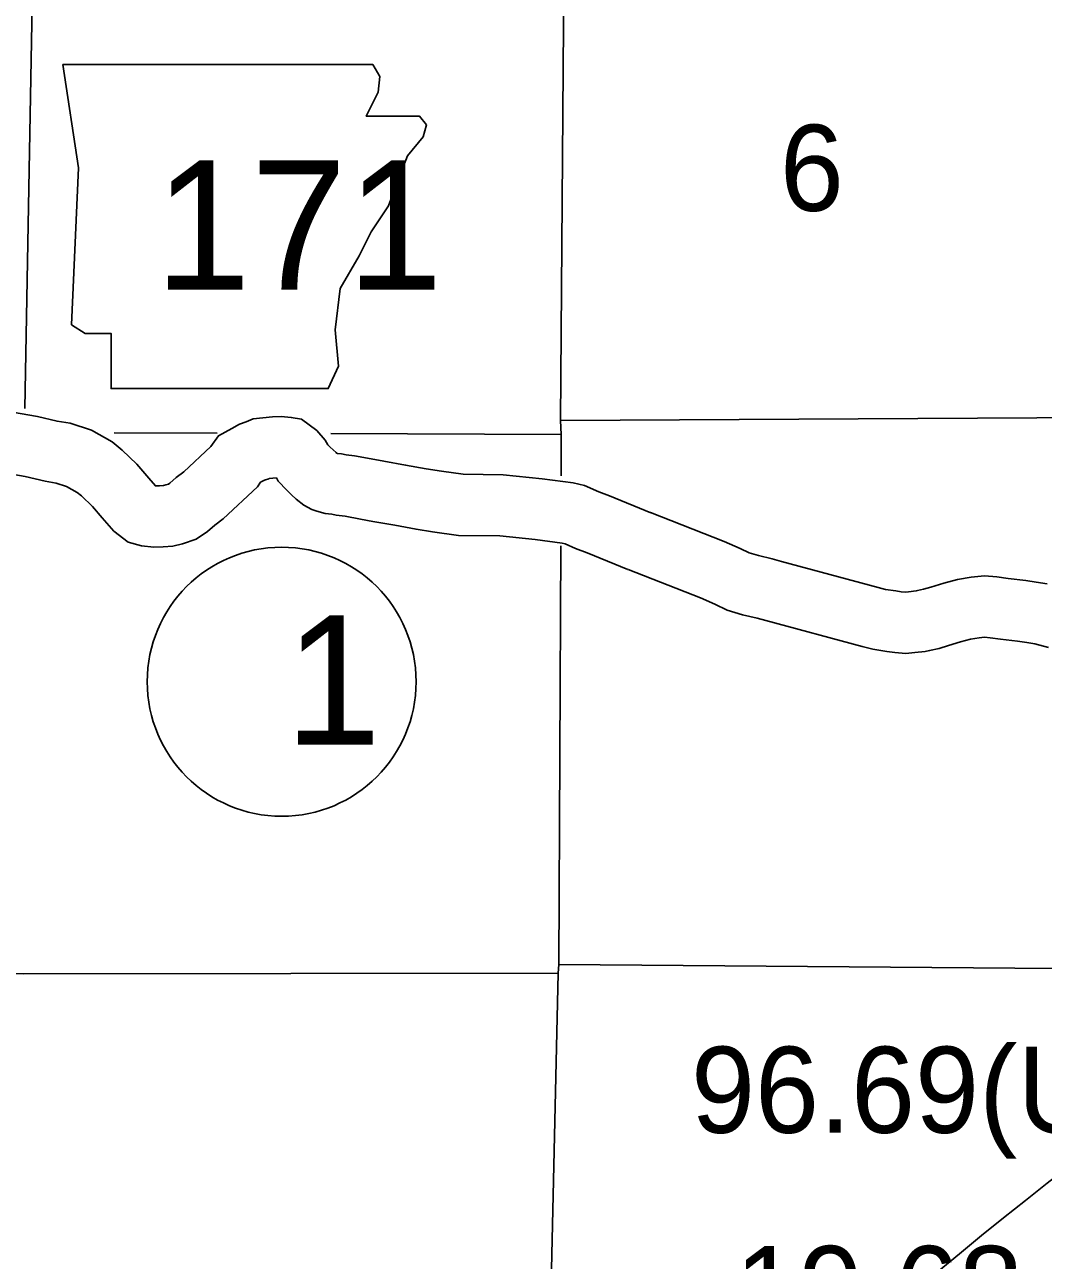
# Model space of a CAD drawing. Extents: x 22866 to 28196, y 1324810 to 1328105.
# Drawn here: x 24094.2 to 24260.5, y 1327097.7 to 1327299.2 of the extents above; entities that cross this region are included whole.
import ezdxf

# ---------------------------------------------------------------- set-up
doc = ezdxf.new("R2010")
doc.units = 0
for name, color, linetype in [('Default', 7, 'Continuous'), ('Level 10', 7, 'Continuous'), ('Level 21', 7, 'Continuous'), ('Level 27', 7, 'Continuous'), ('Level 4', 7, 'Continuous'), ('Level 5', 7, 'Continuous'), ('Level 58', 7, 'Continuous')]:
    doc.layers.add(name, color=color, linetype=linetype)

msp = doc.modelspace()

# ---------------------------------------------------------------- linework, layer by layer
at = {"layer": 'Default'}
msp.add_ellipse((24246.97, 1327041), major_axis=(-142.09, -128.47), ratio=0.229165, dxfattribs=at)
at = {"layer": 'Level 10'}
for points in [[(24196.41, 1327219.64), (24189.66, 1327222.38), (24187.94, 1327223.03), (24185.61, 1327224.08), (24183.73, 1327224.5), (24178.69, 1327225.18), (24172.33, 1327225.84), (24165.78, 1327225.91), (24162.25, 1327226.42), (24159.75, 1327226.8), (24156.4, 1327227.42), (24152.82, 1327228.06), (24150.78, 1327228.43), (24148.06, 1327228.91), (24146.68, 1327229.1), (24145.92, 1327229.25), (24145.27, 1327229.33), (24145.14, 1327229.37), (24145.04, 1327229.45), (24144.56, 1327229.88), (24144.06, 1327230.35), (24143.7, 1327230.74), (24143.29, 1327231.48), (24141.9, 1327233.06), (24139.43, 1327234.88), (24137.72, 1327235.18), (24136.06, 1327235.32), (24134.67, 1327235.28), (24133.08, 1327235.12), (24131.5, 1327234.95), (24130.4, 1327234.48), (24129.29, 1327234.11), (24128.02, 1327233.4), (24125.85, 1327232.2), (24124.63, 1327230.43), (24120.21, 1327226.32), (24118.97, 1327225.39), (24117.92, 1327224.48), (24117.7, 1327224.32), (24117.29, 1327224.19), (24116.87, 1327224.09), (24116.24, 1327224.03), (24115.68, 1327224.02), (24115.57, 1327224.03), (24114.48, 1327225.3), (24112.56, 1327227.54), (24110.14, 1327229.83), (24108.52, 1327231.19), (24105.11, 1327233.13), (24101.67, 1327234.23), (24099.52, 1327234.57), (24096.31, 1327235.33), (24086.85, 1327236.99)], [(24196.41, 1327219.64), (24189.66, 1327222.38), (24187.94, 1327223.03), (24185.61, 1327224.08), (24183.73, 1327224.5), (24178.69, 1327225.18), (24172.33, 1327225.84), (24165.78, 1327225.91), (24162.25, 1327226.42), (24159.75, 1327226.8), (24156.4, 1327227.42), (24152.82, 1327228.06), (24150.78, 1327228.43), (24148.06, 1327228.91), (24146.68, 1327229.1), (24145.92, 1327229.25), (24145.27, 1327229.33), (24145.14, 1327229.37), (24145.04, 1327229.45), (24144.56, 1327229.88), (24144.06, 1327230.35), (24143.7, 1327230.74), (24143.29, 1327231.48), (24141.9, 1327233.06), (24139.43, 1327234.88), (24137.72, 1327235.18), (24136.06, 1327235.32), (24134.67, 1327235.28), (24133.08, 1327235.12), (24131.5, 1327234.95), (24130.4, 1327234.48), (24129.29, 1327234.11), (24128.02, 1327233.4), (24125.85, 1327232.2), (24124.63, 1327230.43), (24120.21, 1327226.32), (24118.97, 1327225.39), (24117.92, 1327224.48), (24117.7, 1327224.32), (24117.29, 1327224.19), (24116.87, 1327224.09), (24116.24, 1327224.03), (24115.68, 1327224.02), (24115.57, 1327224.03), (24114.48, 1327225.3), (24112.56, 1327227.54), (24110.14, 1327229.83), (24108.52, 1327231.19), (24105.11, 1327233.13), (24101.67, 1327234.23), (24099.52, 1327234.57), (24096.31, 1327235.33), (24086.85, 1327236.99)], [(24192.66, 1327210.4), (24186.03, 1327213.09), (24184.13, 1327213.8), (24182.42, 1327214.57), (24181.96, 1327214.68), (24177.52, 1327215.27), (24171.75, 1327215.87), (24165, 1327215.95), (24160.79, 1327216.55), (24158.09, 1327216.96), (24154.62, 1327217.61), (24151.05, 1327218.24), (24149.01, 1327218.62), (24146.53, 1327219.06), (24145.04, 1327219.25), (24144.33, 1327219.4), (24143.24, 1327219.53), (24141.9, 1327219.92), (24141.1, 1327220.17), (24139.76, 1327220.88), (24138.55, 1327221.87), (24137.8, 1327222.54), (24137.01, 1327223.3), (24135.59, 1327224.8), (24135.3, 1327225.32), (24134.11, 1327225.2), (24134.06, 1327225.19), (24133.35, 1327224.95), (24132.85, 1327224.68), (24132.73, 1327224.61), (24132.23, 1327223.87), (24126.6, 1327218.64), (24125.24, 1327217.62), (24124.08, 1327216.61), (24122.22, 1327215.31), (24119.99, 1327214.57), (24118.43, 1327214.21), (24116.81, 1327214.07), (24115.31, 1327214.03), (24113.27, 1327214.24), (24111.11, 1327214.86), (24108.77, 1327216.64), (24106.9, 1327218.81), (24105.32, 1327220.66), (24103.5, 1327222.38), (24102.81, 1327222.96), (24101.08, 1327223.94), (24099.36, 1327224.49), (24097.58, 1327224.78), (24094.29, 1327225.56), (24084.72, 1327227.23)], [(24192.66, 1327210.4), (24186.03, 1327213.09), (24184.13, 1327213.8), (24182.42, 1327214.57), (24181.96, 1327214.68), (24177.52, 1327215.27), (24171.75, 1327215.87), (24165, 1327215.95), (24160.79, 1327216.55), (24158.09, 1327216.96), (24154.62, 1327217.61), (24151.05, 1327218.24), (24149.01, 1327218.62), (24146.53, 1327219.06), (24145.04, 1327219.25), (24144.33, 1327219.4), (24143.24, 1327219.53), (24141.9, 1327219.92), (24141.1, 1327220.17), (24139.76, 1327220.88), (24138.55, 1327221.87), (24137.8, 1327222.54), (24137.01, 1327223.3), (24135.59, 1327224.8), (24135.3, 1327225.32), (24134.11, 1327225.2), (24134.06, 1327225.19), (24133.35, 1327224.95), (24132.85, 1327224.68), (24132.73, 1327224.61), (24132.23, 1327223.87), (24126.6, 1327218.64), (24125.24, 1327217.62), (24124.08, 1327216.61), (24122.22, 1327215.31), (24119.99, 1327214.57), (24118.43, 1327214.21), (24116.81, 1327214.07), (24115.31, 1327214.03), (24113.27, 1327214.24), (24111.11, 1327214.86), (24108.77, 1327216.64), (24106.9, 1327218.81), (24105.32, 1327220.66), (24103.5, 1327222.38), (24102.81, 1327222.96), (24101.08, 1327223.94), (24099.36, 1327224.49), (24097.58, 1327224.78), (24094.29, 1327225.56), (24084.72, 1327227.23)], [(24261.09, 1327208.03), (24259.27, 1327208.33), (24257.61, 1327208.57), (24254.73, 1327208.94), (24252.86, 1327209.17), (24250.86, 1327209.34), (24248.69, 1327209.15), (24246.46, 1327208.76), (24244.22, 1327208.16), (24242.1, 1327207.52), (24240.91, 1327207.17), (24239.92, 1327206.94), (24239.73, 1327206.9), (24238.46, 1327206.75), (24237.95, 1327206.71), (24237.24, 1327206.76), (24236.37, 1327206.88), (24234.73, 1327207.14), (24233.51, 1327207.47), (24217.74, 1327211.71), (24216.19, 1327212.13), (24213.97, 1327212.65), (24212.46, 1327213.11), (24210.99, 1327213.8), (24208.38, 1327214.97), (24196.35, 1327219.66)], [(24261.09, 1327208.03), (24259.27, 1327208.33), (24257.61, 1327208.57), (24254.73, 1327208.94), (24252.86, 1327209.17), (24250.86, 1327209.34), (24248.69, 1327209.15), (24246.46, 1327208.76), (24244.22, 1327208.16), (24242.1, 1327207.52), (24240.91, 1327207.17), (24239.92, 1327206.94), (24239.73, 1327206.9), (24238.46, 1327206.75), (24237.95, 1327206.71), (24237.24, 1327206.76), (24236.37, 1327206.88), (24234.73, 1327207.14), (24233.51, 1327207.47), (24217.74, 1327211.71), (24216.19, 1327212.13), (24213.97, 1327212.65), (24212.46, 1327213.11), (24210.99, 1327213.8), (24208.38, 1327214.97), (24196.35, 1327219.66)], [(24261.3, 1327197.69), (24259.06, 1327198.26), (24257.75, 1327198.48), (24256.27, 1327198.69), (24253.48, 1327199.04), (24251.81, 1327199.25), (24250.88, 1327199.33), (24250, 1327199.25), (24248.6, 1327199.01), (24246.95, 1327198.57), (24244.97, 1327197.97), (24243.47, 1327197.52), (24241.89, 1327197.15), (24241.15, 1327197.03), (24239.5, 1327196.83), (24238.02, 1327196.7), (24236.2, 1327196.84), (24234.94, 1327197), (24232.64, 1327197.37), (24230.92, 1327197.83), (24215.16, 1327202.08), (24213.76, 1327202.45), (24211.37, 1327203.01), (24208.87, 1327203.78), (24206.83, 1327204.73), (24204.53, 1327205.77), (24192.72, 1327210.37)], [(24261.3, 1327197.69), (24259.06, 1327198.26), (24257.75, 1327198.48), (24256.27, 1327198.69), (24253.48, 1327199.04), (24251.81, 1327199.25), (24250.88, 1327199.33), (24250, 1327199.25), (24248.6, 1327199.01), (24246.95, 1327198.57), (24244.97, 1327197.97), (24243.47, 1327197.52), (24241.89, 1327197.15), (24241.15, 1327197.03), (24239.5, 1327196.83), (24238.02, 1327196.7), (24236.2, 1327196.84), (24234.94, 1327197), (24232.64, 1327197.37), (24230.92, 1327197.83), (24215.16, 1327202.08), (24213.76, 1327202.45), (24211.37, 1327203.01), (24208.87, 1327203.78), (24206.83, 1327204.73), (24204.53, 1327205.77), (24192.72, 1327210.37)]]:
    msp.add_lwpolyline(points, dxfattribs=at)
at = {"layer": 'Level 21'}
msp.add_lwpolyline([(24100.46, 1327292.76), (24102.99, 1327275.89), (24101.86, 1327250.29), (24104.11, 1327248.89), (24108.33, 1327248.89), (24108.33, 1327239.89), (24143.77, 1327239.89), (24145.46, 1327243.54), (24144.89, 1327249.45), (24145.74, 1327256.2), (24148.83, 1327261.54), (24150.8, 1327265.48), (24153.61, 1327269.7), (24155.3, 1327274.2), (24156.71, 1327277.85), (24159.24, 1327280.95), (24159.8, 1327282.92), (24158.67, 1327284.32), (24149.96, 1327284.32), (24151.92, 1327288.26), (24152.21, 1327290.79), (24151.04, 1327292.74)], close=True, dxfattribs=at)
msp.add_lwpolyline([(24100.46, 1327292.76), (24102.99, 1327275.89), (24101.86, 1327250.29), (24104.11, 1327248.89), (24108.33, 1327248.89), (24108.33, 1327239.89), (24143.77, 1327239.89), (24145.46, 1327243.54), (24144.89, 1327249.45), (24145.74, 1327256.2), (24148.83, 1327261.54), (24150.8, 1327265.48), (24153.61, 1327269.7), (24155.3, 1327274.2), (24156.71, 1327277.85), (24159.24, 1327280.95), (24159.8, 1327282.92), (24158.67, 1327284.32), (24149.96, 1327284.32), (24151.92, 1327288.26), (24152.21, 1327290.79), (24151.04, 1327292.74)], close=True, dxfattribs=at)
at = {"layer": 'Level 27'}
msp.add_circle((24136.17, 1327192.08), 21.94, dxfattribs=at)
msp.add_circle((24136.17, 1327192.08), 21.94, dxfattribs=at)
at = {"layer": 'Level 4'}
for points in [[(24175.37, 1327395.85), (24182.34, 1327320.63), (24181.69, 1327234.71), (24181.79, 1327232.42), (24181.76, 1327225.68)], [(24175.37, 1327395.85), (24182.34, 1327320.63), (24181.69, 1327234.71), (24181.79, 1327232.42), (24181.76, 1327225.68)], [(24181.71, 1327214.22), (24181.42, 1327145.94), (24181.3, 1327144.57)], [(24181.71, 1327214.22), (24181.42, 1327145.94), (24181.3, 1327144.57)], [(24181.3, 1327144.57), (24179.34, 1327057.63), (24179.35, 1327054.44)], [(24181.3, 1327144.57), (24179.34, 1327057.63), (24179.35, 1327054.44)]]:
    msp.add_lwpolyline(points, dxfattribs=at)
at = {"layer": 'Level 5'}
for points in [[(24095.8, 1327320.53), (24094.28, 1327236.65)], [(24095.8, 1327320.53), (24094.28, 1327236.65)], [(24269.11, 1327235.16), (24181.69, 1327234.71)], [(24269.11, 1327235.16), (24181.69, 1327234.71)], [(24125.64, 1327232.63), (24108.84, 1327232.69)], [(24125.64, 1327232.63), (24108.84, 1327232.69)], [(24181.79, 1327232.42), (24144.2, 1327232.56)], [(24181.79, 1327232.42), (24144.2, 1327232.56)], [(24269.37, 1327145.23), (24181.42, 1327145.94)], [(24269.37, 1327145.23), (24181.42, 1327145.94)], [(24181.3, 1327144.57), (24094.06, 1327144.44), (24006.09, 1327144.49), (23932.69, 1327142.89)], [(24181.3, 1327144.57), (24094.06, 1327144.44), (24006.09, 1327144.49), (23932.69, 1327142.89)]]:
    msp.add_lwpolyline(points, dxfattribs=at)

# ---------------------------------------------------------------- texts
at = {"layer": 'Level 21'}
msp.add_text('171', height=21.066, dxfattribs=at).set_placement((24115.45, 1327256.04))
msp.add_text('171', height=21.066, dxfattribs=at).set_placement((24115.45, 1327256.04))
at = {"layer": 'Level 27'}
msp.add_text('1', height=21.07, dxfattribs=at).set_placement((24136.7, 1327181.83))
msp.add_text('1', height=21.07, dxfattribs=at).set_placement((24136.7, 1327181.83))
at = {"layer": 'Level 5'}
msp.add_text('6', height=14.04, dxfattribs=at).set_placement((24217.47, 1327268.88))
msp.add_text('6', height=14.04, dxfattribs=at).set_placement((24217.47, 1327268.88))
at = {"layer": 'Level 58'}
for s, height, p in [('96.69(U.P.)', 14.0442, (24202.97, 1327118.51)), ('96.69(U.P.)', 14.0442, (24202.97, 1327118.51)), ('19.68', 14.044, (24210.12, 1327086.01)), ('19.68', 14.044, (24210.12, 1327086.01))]:
    msp.add_text(s, height=height, dxfattribs=at).set_placement(p)

doc.saveas('drawing.dxf')
